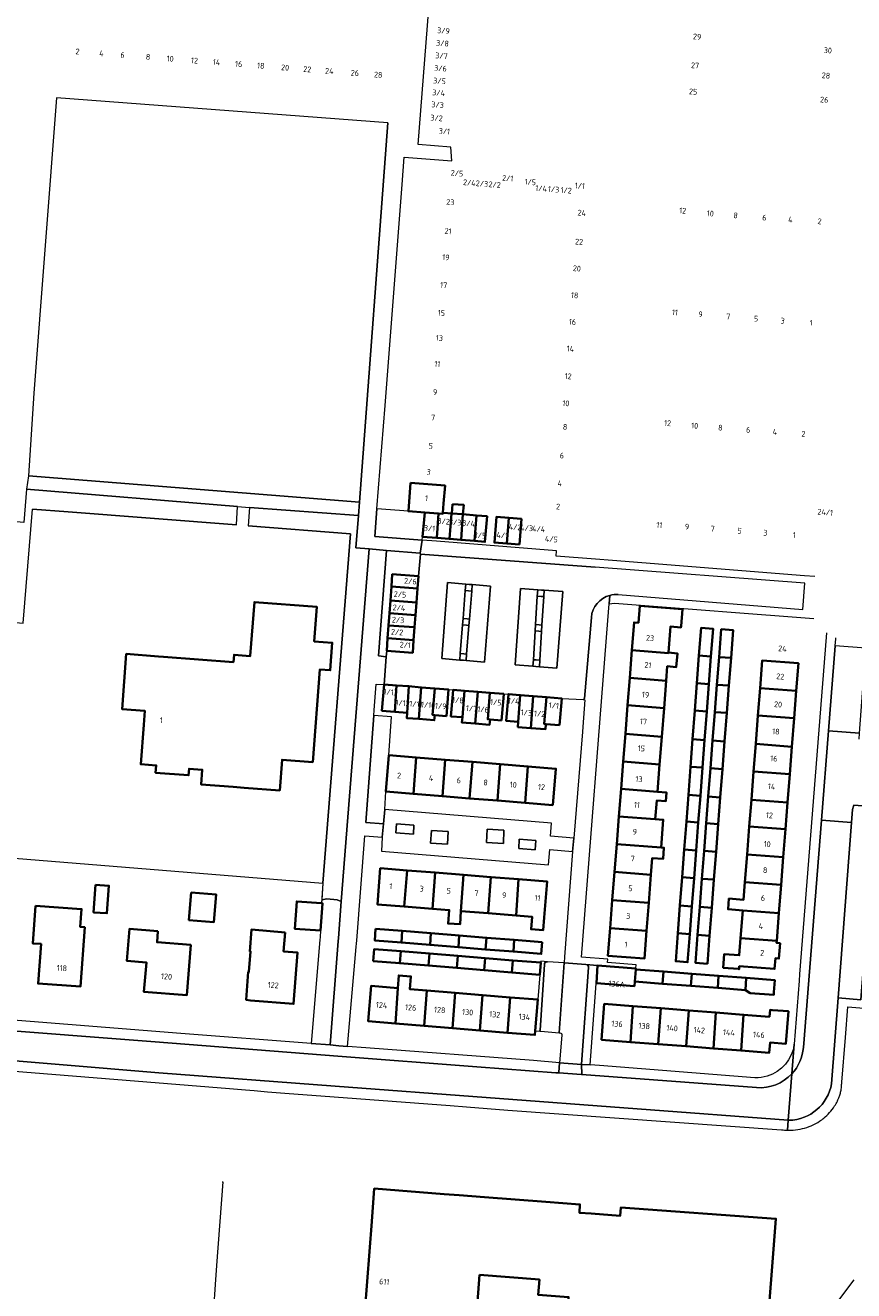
# Model space of a CAD drawing. Extents: x 150256 to 156914, y 461459 to 469481.
# Tile 366 of 656: x 155362 to 155556, y 464544 to 464840. Entities that reach past the tile are written whole.
import ezdxf
from ezdxf.enums import TextEntityAlignment as Align

# ---------------------------------------------------------------- set-up
doc = ezdxf.new("R2010")
doc.units = 0
doc.header["$LTSCALE"] = 0.75
for name, color, linetype, lineweight in [('B-RO-GR-BEPLANTING_CULTUUR_BODEMBEDEKKER-GV', 251, 'CONTINUOUS', 18), ('B-RO-GR-BEPLANTING_CULTUUR_HEESTERS-GV', 251, 'CONTINUOUS', 18), ('B-RO-GR-BEPLANTING_CULTUUR_VASTE PLANTENVAK-GV', 251, 'CONTINUOUS', 18), ('B-RO-GR-GROENVOORZIENING-GV', 251, 'CONTINUOUS', 18), ('B-RO-IE-TERREINAFSCHEIDING_KUNSTMATIG_HEKWERK-G', 251, 'IE-TERREINAFSCHEIDING-KUNSTMATIG', 18), ('B-RO-OG-BEBOUWING-GV', 6, 'CONTINUOUS', 35), ('B-RO-OG-BEBOUWING-T18', 1, 'CONTINUOUS', 18), ('B-RO-OG-TERREIN_CULTUURSCHEIDING-GV', 251, 'CONTINUOUS', 18), ('B-RO-VH-VERHARDING_ASFALT-GV', 251, 'CONTINUOUS', 18), ('B-RO-VH-VERHARDING_BETONSTRAATSTEEN-GV', 251, 'CONTINUOUS', 18), ('B-RO-VH-VERHARDING_TEGEL-GV', 251, 'CONTINUOUS', 18)]:
    doc.layers.add(name, color=color, linetype=linetype, lineweight=lineweight)
doc.styles.add('NLCS-ISO-M200-T18', font='NLCS-ISO.ttf', dxfattribs={"height": 360})
doc.linetypes.add('IE-TERREINAFSCHEIDING-KUNSTMATIG', pattern='A,4,[82,NLCS.SHX,S=0.75,R=90,X=0,Y=0],4,-2', length=10)

msp = doc.modelspace()

# ---------------------------------------------------------------- linework, layer by layer
at = {"layer": 'B-RO-GR-BEPLANTING_CULTUUR_BODEMBEDEKKER-GV'}
for points in [[(155446.924, 464702.817), (155447.144, 464705.814), (155447.382, 464709.063), (155447.593, 464711.932), (155453.736, 464711.461), (155454.154, 464716.654), (155454.144, 464716.862), (155446.219, 464717.456), (155444.359, 464692.804), (155446.196, 464692.642), (155446.278, 464694.028), (155446.493, 464696.95), (155446.713, 464699.951)], [(155448.441, 464651.429), (155452.544, 464651.099), (155452.65, 464653.182), (155448.607, 464653.51)], [(155469.788, 464652.323), (155469.599, 464649.17), (155473.585, 464648.903), (155473.714, 464652.027)]]:
    msp.add_lwpolyline(points, close=True, dxfattribs=at)
at = {"layer": 'B-RO-GR-BEPLANTING_CULTUUR_HEESTERS-GV'}
for points in [[(155411.126, 464723.461), (155411.412, 464727.789), (155362.055, 464731.856), (155361.419, 464724.035), (155357.969, 464724.338), (155356.12, 464700.935), (155361.235, 464700.511), (155363.41, 464727.15), (155371.755, 464726.505)], [(155451.352, 464726.673), (155444.014, 464727.242), (155443.493, 464720.763), (155454.578, 464719.928), (155454.686, 464720.693), (155455.165, 464726.384)], [(155477.301, 464649.922), (155477.163, 464647.751), (155481, 464647.486), (155481.196, 464649.597)], [(155428.645, 464602.125), (155433.067, 464601.789), (155434.942, 464626.116), (155434.996, 464626.814), (155435.653, 464635.339), (155434.733, 464635.772), (155432.309, 464635.961), (155431.079, 464635.735), (155431.024, 464634.945), (155431.294, 464634.925), (155430.815, 464628.548), (155430.692, 464627.053), (155430.635, 464626.356)]]:
    msp.add_lwpolyline(points, close=True, dxfattribs=at)
at = {"layer": 'B-RO-GR-BEPLANTING_CULTUUR_VASTE PLANTENVAK-GV'}
msp.add_lwpolyline([(155460.69, 464651.722), (155456.764, 464651.988), (155456.55, 464649.044), (155460.475, 464648.748)], close=True, dxfattribs=at)
at = {"layer": 'B-RO-GR-GROENVOORZIENING-GV'}
for points in [[(155466.29, 464709.504), (155465.559, 464709.561), (155464.796, 464709.63), (155464.676, 464708.135), (155465.433, 464708.066), (155466.17, 464708.007)], [(155483.105, 464708.193), (155482.515, 464708.232), (155481.609, 464708.303), (155481.516, 464706.806), (155482.407, 464706.736), (155483.012, 464706.696)], [(155464.028, 464700.088), (155464.94, 464700.015), (155465.522, 464699.96), (155465.642, 464701.455), (155465.07, 464701.509), (155464.148, 464701.584)], [(155481.104, 464700.167), (155481.012, 464698.669), (155481.847, 464698.604), (155482.507, 464698.544), (155482.6, 464700.041), (155481.974, 464700.098)], [(155463.366, 464691.865), (155464.222, 464691.796), (155464.86, 464691.736), (155464.98, 464693.231), (155464.352, 464693.29), (155463.486, 464693.36)], [(155480.501, 464690.434), (155481.15, 464690.383), (155481.996, 464690.306), (155482.089, 464691.804), (155481.277, 464691.878), (155480.594, 464691.931)], [(155443.282, 464678.859), (155441.436, 464653.849), (155445.537, 464653.549), (155445.852, 464656.878), (155446.098, 464661.067), (155446.785, 464669.581), (155447.437, 464678.557)]]:
    msp.add_lwpolyline(points, close=True, dxfattribs=at)
at = {"layer": 'B-RO-IE-TERREINAFSCHEIDING_KUNSTMATIG_HEKWERK-G'}
for points in [[(155411.126, 464723.461), (155371.755, 464726.505), (155363.41, 464727.15)], [(155431.35, 464639.612), (155437.8, 464721.399), (155413.894, 464723.247)], [(155356.376, 464645.71), (155431.35, 464639.612)], [(155431.35, 464639.612), (155431.024, 464634.945)], [(155407.78, 464569.766), (155407.936, 464569.754), (155406.488, 464550.208), (155406.153, 464545.706), (155405.744, 464539.981)]]:
    msp.add_lwpolyline(points, dxfattribs=at)
at = {"layer": 'B-RO-OG-BEBOUWING-GV'}
for points in [[(155451.884, 464733.311), (155451.352, 464726.673), (155455.165, 464726.384), (155458.417, 464726.138), (155459.393, 464726.064), (155459.413, 464726.312), (155459.592, 464728.52), (155459.927, 464732.661)], [(155454.686, 464720.693), (155458.013, 464720.424), (155458.417, 464726.138), (155455.165, 464726.384)], [(155460.952, 464720.187), (155461.425, 464726.163), (155459.644, 464726.295), (155459.413, 464726.312), (155459.393, 464726.064), (155458.417, 464726.138), (155458.013, 464720.424)], [(155461.658, 464728.353), (155461.48, 464726.159), (155464.123, 464725.962), (155464.299, 464728.14)], [(155461.425, 464726.163), (155460.952, 464720.187), (155463.701, 464719.964), (155464.123, 464725.962), (155461.48, 464726.159)], [(155464.123, 464725.962), (155463.701, 464719.964), (155466.835, 464719.711), (155467.261, 464725.709)], [(155467.261, 464725.709), (155466.835, 464719.711), (155469.272, 464719.514), (155469.756, 464725.507)], [(155474.388, 464719.121), (155474.865, 464725.114), (155471.955, 464725.349), (155471.471, 464719.356)], [(155477.327, 464718.884), (155477.782, 464724.878), (155474.865, 464725.114), (155474.388, 464719.121)], [(155447.382, 464709.063), (155453.515, 464708.577), (155453.736, 464711.461), (155447.593, 464711.932)], [(155453.515, 464708.577), (155447.382, 464709.063), (155447.144, 464705.814), (155453.268, 464705.341)], [(155453.268, 464705.341), (155447.144, 464705.814), (155446.924, 464702.817), (155453.039, 464702.356)], [(155412.909, 464661.963), (155421.267, 464661.337), (155421.806, 464668.529), (155428.988, 464667.991), (155430.61, 464689.637), (155433.08, 464689.452), (155433.564, 464695.914), (155429.326, 464696.232), (155429.932, 464704.329), (155415.324, 464705.424), (155414.383, 464692.864), (155414.378, 464692.792), (155410.569, 464693.082), (155410.442, 464691.393), (155394.085, 464692.631), (155392.888, 464692.722), (155385.357, 464693.292), (155384.38, 464680.384), (155389.695, 464679.981), (155389.447, 464676.704), (155388.749, 464667.487), (155392.373, 464667.213), (155392.24, 464665.468), (155399.925, 464664.886), (155400.042, 464666.436), (155403.157, 464666.203), (155402.896, 464662.713), (155410.369, 464662.154)], [(155446.924, 464702.817), (155446.713, 464699.951), (155452.822, 464699.517), (155453.039, 464702.356)], [(155503.643, 464694.169), (155512.165, 464693.495), (155512.173, 464693.591), (155512.652, 464699.694), (155515.105, 464699.501), (155515.127, 464699.781), (155515.441, 464703.788), (155505.472, 464704.571), (155505.159, 464700.583), (155504.152, 464700.662)], [(155446.493, 464696.95), (155452.589, 464696.469), (155452.822, 464699.517), (155446.713, 464699.951)], [(155452.589, 464696.469), (155446.493, 464696.95), (155446.278, 464694.028), (155452.366, 464693.562)], [(155522.127, 464692.707), (155522.619, 464699.161), (155519.821, 464699.375), (155519.33, 464692.928)], [(155524.032, 464692.556), (155526.829, 464692.335), (155527.332, 464698.846), (155524.535, 464699.063)], [(155512.173, 464693.591), (155512.165, 464693.495), (155503.643, 464694.169), (155503.134, 464687.693), (155511.658, 464687.024), (155511.922, 464690.39), (155514.026, 464690.225), (155514.277, 464693.426)], [(155518.837, 464686.46), (155521.635, 464686.241), (155522.127, 464692.707), (155519.33, 464692.928)], [(155526.829, 464692.335), (155524.032, 464692.556), (155523.533, 464686.092), (155526.33, 464685.872)], [(155533.611, 464685.3), (155542.08, 464684.635), (155542.581, 464691.089), (155534.113, 464691.759)], [(155445.701, 464686.168), (155445.157, 464679.988), (155448.173, 464679.744), (155448.571, 464685.936)], [(155448.571, 464685.936), (155448.173, 464679.744), (155451.085, 464679.508), (155451.424, 464685.706)], [(155451.424, 464685.706), (155451.085, 464679.508), (155450.987, 464678.294), (155453.825, 464678.064), (155454.369, 464685.468)], [(155453.825, 464678.064), (155457.407, 464677.773), (155457.505, 464678.979), (155457.032, 464679.017), (155457.534, 464685.212), (155454.369, 464685.468)], [(155460.246, 464678.757), (155460.667, 464683.955), (155460.748, 464684.952), (155457.534, 464685.212), (155457.032, 464679.017), (155457.505, 464678.979)], [(155463.988, 464678.468), (155464.452, 464684.672), (155461.819, 464684.884), (155461.818, 464684.877), (155461.739, 464683.887), (155461.319, 464678.683)], [(155511.155, 464680.615), (155511.658, 464687.024), (155503.134, 464687.693), (155502.631, 464681.278)], [(155521.635, 464686.241), (155518.837, 464686.46), (155518.349, 464680.055), (155521.147, 464679.837)], [(155526.33, 464685.872), (155523.533, 464686.092), (155523.038, 464679.69), (155525.835, 464679.472)], [(155542.08, 464684.635), (155533.611, 464685.3), (155533.114, 464678.906), (155541.583, 464678.246)], [(155464.452, 464684.672), (155463.988, 464678.468), (155463.888, 464677.232), (155467.003, 464676.981), (155467.563, 464684.421)], [(155470.455, 464677.959), (155469.927, 464678.002), (155470.427, 464684.189), (155467.563, 464684.421), (155467.003, 464676.981), (155470.354, 464676.71)], [(155473.167, 464677.74), (155473.586, 464682.931), (155473.667, 464683.928), (155470.427, 464684.189), (155469.927, 464678.002), (155470.455, 464677.959)], [(155474.664, 464682.895), (155474.232, 464677.626), (155477.07, 464677.393), (155477.523, 464683.664), (155474.746, 464683.89)], [(155477.07, 464677.393), (155476.971, 464676.186), (155479.979, 464675.939), (155480.529, 464683.418), (155477.523, 464683.664)], [(155483.647, 464683.162), (155480.529, 464683.418), (155479.979, 464675.939), (155483.423, 464675.657), (155483.523, 464676.88), (155483.136, 464676.912)], [(155486.703, 464676.62), (155487.216, 464682.869), (155483.647, 464683.162), (155483.136, 464676.912), (155483.523, 464676.88)], [(155511.155, 464680.615), (155502.631, 464681.278), (155502.105, 464674.57), (155510.629, 464673.912)], [(155521.147, 464679.837), (155518.349, 464680.055), (155517.839, 464673.355), (155520.637, 464673.139)], [(155525.835, 464679.472), (155523.038, 464679.69), (155522.521, 464672.993), (155525.318, 464672.777)], [(155532.594, 464672.215), (155541.063, 464671.561), (155541.583, 464678.246), (155533.114, 464678.906)], [(155501.597, 464668.103), (155510.122, 464667.452), (155510.629, 464673.912), (155502.105, 464674.57)], [(155517.347, 464666.9), (155520.145, 464666.687), (155520.637, 464673.139), (155517.839, 464673.355)], [(155522.023, 464666.544), (155524.82, 464666.33), (155525.318, 464672.777), (155522.521, 464672.993)], [(155532.094, 464665.775), (155540.563, 464665.129), (155541.063, 464671.561), (155532.594, 464672.215)], [(155446.785, 464669.581), (155446.098, 464661.067), (155452.539, 464660.548), (155453.164, 464669.067)], [(155453.164, 464669.067), (155452.539, 464660.548), (155459.311, 464660.002), (155459.956, 464668.519)], [(155466.328, 464668.006), (155459.956, 464668.519), (155459.311, 464660.002), (155465.687, 464659.488)], [(155466.328, 464668.006), (155465.687, 464659.488), (155472.162, 464658.966), (155472.818, 464667.483)], [(155472.818, 464667.483), (155472.162, 464658.966), (155478.693, 464658.44), (155479.319, 464666.959)], [(155501.107, 464661.692), (155509.619, 464661.042), (155510.122, 464667.452), (155501.597, 464668.103)], [(155485.17, 464657.918), (155485.856, 464666.432), (155479.319, 464666.959), (155478.693, 464658.44)], [(155516.845, 464660.307), (155519.643, 464660.092), (155520.145, 464666.687), (155517.347, 464666.9)], [(155524.82, 464666.33), (155522.023, 464666.544), (155521.513, 464659.948), (155524.31, 464659.733)], [(155532.094, 464665.775), (155531.581, 464659.174), (155540.05, 464658.523), (155540.563, 464665.129)], [(155509.619, 464661.042), (155501.107, 464661.692), (155500.591, 464655.281), (155509.115, 464654.624), (155509.457, 464658.98), (155511.561, 464658.815), (155511.719, 464660.881)], [(155519.643, 464660.092), (155516.845, 464660.307), (155516.37, 464654.064), (155519.168, 464653.849)], [(155521.031, 464653.705), (155523.828, 464653.49), (155524.31, 464659.733), (155521.513, 464659.948)], [(155531.096, 464652.93), (155539.565, 464652.277), (155540.05, 464658.523), (155531.581, 464659.174)], [(155500.082, 464648.79), (155510.446, 464647.972), (155510.957, 464654.482), (155509.115, 464654.624), (155500.591, 464655.281)], [(155516.37, 464654.064), (155515.873, 464647.544), (155518.671, 464647.324), (155519.168, 464653.849)], [(155523.828, 464653.49), (155521.031, 464653.705), (155520.527, 464647.178), (155523.323, 464646.958)], [(155539.565, 464652.277), (155531.096, 464652.93), (155530.587, 464646.386), (155539.055, 464645.719)], [(155510.446, 464647.972), (155500.082, 464648.79), (155499.572, 464642.296), (155508.096, 464641.629), (155508.402, 464645.531), (155510.914, 464645.334), (155511.117, 464647.919)], [(155515.873, 464647.544), (155515.379, 464641.059), (155518.177, 464640.84), (155518.671, 464647.324)], [(155522.823, 464640.477), (155523.323, 464646.958), (155520.527, 464647.178), (155520.026, 464640.695)], [(155530.084, 464639.909), (155538.552, 464639.246), (155539.055, 464645.719), (155530.587, 464646.386)], [(155450.38, 464634.179), (155451.04, 464642.64), (155444.79, 464643.136), (155444.118, 464634.676)], [(155457.023, 464633.652), (155457.636, 464642.117), (155451.04, 464642.64), (155450.38, 464634.179)], [(155457.636, 464642.117), (155457.023, 464633.652), (155460.901, 464633.344), (155460.65, 464630.18), (155463.467, 464630.025), (155463.616, 464633.129), (155464.228, 464641.594)], [(155470.04, 464632.619), (155470.649, 464641.084), (155464.228, 464641.594), (155463.616, 464633.129)], [(155476.527, 464632.104), (155477.14, 464640.569), (155470.649, 464641.084), (155470.04, 464632.619)], [(155476.527, 464632.104), (155480.3, 464631.805), (155480.068, 464628.878), (155482.891, 464628.654), (155483.114, 464631.582), (155483.786, 464640.042), (155477.14, 464640.569)], [(155499.053, 464635.683), (155507.576, 464635.014), (155508.096, 464641.629), (155499.572, 464642.296)], [(155518.177, 464640.84), (155515.379, 464641.059), (155514.875, 464634.441), (155517.673, 464634.222)], [(155522.823, 464640.477), (155520.026, 464640.695), (155519.515, 464634.077), (155522.311, 464633.858)], [(155378.146, 464639.253), (155377.708, 464632.792), (155380.857, 464632.6), (155381.304, 464639.045)], [(155400.549, 464637.497), (155400.012, 464631.03), (155405.855, 464630.545), (155406.392, 464637.012)], [(155538.552, 464639.246), (155530.084, 464639.909), (155529.761, 464635.758), (155526.343, 464636.026), (155526.149, 464633.557), (155529.568, 464633.289), (155538.037, 464632.628)], [(155430.815, 464628.548), (155431.294, 464634.925), (155431.024, 464634.945), (155425.256, 464635.379), (155424.777, 464629.002)], [(155498.539, 464629.125), (155507.063, 464628.476), (155507.576, 464635.014), (155499.053, 464635.683)], [(155364.142, 464634.361), (155363.497, 464625.559), (155365.425, 464625.418), (155364.748, 464616.173), (155374.63, 464615.45), (155375.646, 464629.343), (155374.617, 464629.418), (155374.921, 464633.572)], [(155514.378, 464627.919), (155517.176, 464627.706), (155517.673, 464634.222), (155514.875, 464634.441)], [(155522.311, 464633.858), (155519.515, 464634.077), (155519.012, 464627.566), (155521.809, 464627.353)], [(155529.064, 464626.8), (155537.534, 464626.155), (155538.037, 464632.628), (155529.568, 464633.289)], [(155392.766, 464628.399), (155386.114, 464628.936), (155385.512, 464621.471), (155390.071, 464621.104), (155389.515, 464614.22), (155399.512, 464613.413), (155400.462, 464625.186), (155392.559, 464625.823)], [(155422.531, 464628.133), (155414.642, 464628.79), (155414.287, 464623.675), (155414.45, 464623.675), (155414.07, 464618.865), (155413.908, 464618.865), (155413.421, 464612.351), (155414.438, 464612.203), (155424.493, 464611.401), (155425.45, 464623.416), (155422.166, 464623.678)], [(155443.701, 464628.969), (155443.481, 464626.235), (155449.721, 464625.734), (155449.934, 464628.468)], [(155507.063, 464628.476), (155498.539, 464629.125), (155498.032, 464622.669), (155506.555, 464622)], [(155456.412, 464625.197), (155456.61, 464627.932), (155449.934, 464628.468), (155449.721, 464625.734)], [(155456.61, 464627.932), (155456.412, 464625.197), (155463.067, 464624.662), (155463.271, 464627.398)], [(155469.432, 464624.151), (155469.628, 464626.887), (155463.271, 464627.398), (155463.067, 464624.662)], [(155469.628, 464626.887), (155469.432, 464624.151), (155475.914, 464623.631), (155476.112, 464626.366)], [(155482.667, 464625.84), (155476.112, 464626.366), (155475.914, 464623.631), (155482.447, 464623.106)], [(155514.378, 464627.919), (155513.88, 464621.376), (155516.678, 464621.163), (155517.176, 464627.706)], [(155521.303, 464620.806), (155521.809, 464627.353), (155519.012, 464627.566), (155518.506, 464621.022)], [(155537.534, 464626.155), (155529.064, 464626.8), (155528.753, 464622.798), (155525.239, 464623.071), (155524.991, 464619.876), (155528.579, 464619.598), (155528.704, 464619.488), (155528.754, 464620.224), (155537.023, 464619.582), (155537.217, 464622.074), (155538.024, 464622.012), (155538.303, 464625.601), (155537.496, 464625.664)], [(155443.146, 464621.417), (155449.344, 464620.909), (155449.565, 464623.735), (155443.377, 464624.242)], [(155449.565, 464623.735), (155449.344, 464620.909), (155456.061, 464620.359), (155456.266, 464623.186)], [(155456.266, 464623.186), (155456.061, 464620.359), (155462.706, 464619.814), (155462.917, 464622.641)], [(155469.285, 464622.119), (155462.917, 464622.641), (155462.706, 464619.814), (155469.082, 464619.292)], [(155469.285, 464622.119), (155469.082, 464619.292), (155475.561, 464618.761), (155475.766, 464621.589)], [(155482.095, 464618.226), (155482.327, 464621.051), (155475.766, 464621.589), (155475.561, 464618.761)], [(155504.312, 464616.631), (155504.517, 464619.445), (155504.537, 464619.718), (155495.597, 464620.365), (155495.319, 464616.213), (155504.235, 464615.58)], [(155455.042, 464606.276), (155455.64, 464614.544), (155451.687, 464614.87), (155451.931, 464617.824), (155449.121, 464618.056), (155448.877, 464615.102), (155448.331, 464606.83)], [(155504.517, 464619.445), (155504.312, 464616.631), (155510.792, 464616.134), (155510.999, 464618.948)], [(155517.639, 464618.438), (155510.999, 464618.948), (155510.792, 464616.134), (155517.416, 464615.626)], [(155517.416, 464615.626), (155523.722, 464615.142), (155523.928, 464617.956), (155517.639, 464618.438)], [(155523.722, 464615.142), (155530.185, 464614.646), (155530.386, 464617.461), (155523.928, 464617.956)], [(155530.185, 464614.646), (155531.311, 464613.909), (155536.814, 464613.487), (155536.864, 464614.134), (155537.08, 464616.947), (155530.386, 464617.461)], [(155448.331, 464606.83), (155448.877, 464615.102), (155442.636, 464615.617), (155441.954, 464607.357)], [(155455.64, 464614.544), (155455.042, 464606.276), (155461.656, 464605.73), (155462.272, 464613.996)], [(155462.272, 464613.996), (155461.656, 464605.73), (155468.069, 464605.2), (155468.664, 464613.468)], [(155468.069, 464605.2), (155474.541, 464604.666), (155475.139, 464612.933), (155468.664, 464613.468)], [(155481.039, 464605.087), (155481.643, 464612.396), (155475.139, 464612.933), (155474.541, 464604.666), (155480.96, 464604.136)], [(155503.893, 464610.868), (155497.18, 464611.385), (155496.534, 464602.998), (155503.283, 464602.478)], [(155503.893, 464610.868), (155503.283, 464602.478), (155509.752, 464601.979), (155510.369, 464610.368)], [(155516.958, 464609.86), (155510.369, 464610.368), (155509.752, 464601.979), (155516.293, 464601.475)], [(155522.688, 464600.982), (155523.3, 464609.372), (155516.958, 464609.86), (155516.293, 464601.475)], [(155522.688, 464600.982), (155529.175, 464600.482), (155529.774, 464608.873), (155523.3, 464609.372)], [(155529.774, 464608.873), (155529.175, 464600.482), (155535.77, 464599.974), (155535.953, 464602.353), (155539.651, 464602.069), (155540.237, 464609.671), (155536.54, 464609.957), (155535.938, 464610.003), (155535.814, 464608.407)], [(155468.024, 464547.981), (155482.011, 464546.887), (155481.701, 464543.363), (155488.84, 464542.783), (155487.184, 464520.847), (155464.171, 464522.601), (155464.686, 464530.186), (155466.662, 464530.036)]]:
    msp.add_lwpolyline(points, close=True, dxfattribs=at)
msp.add_lwpolyline([(155534.943, 464530.778), (155537.307, 464561.116), (155501.067, 464563.796), (155500.914, 464561.815), (155494.128, 464562.337), (155491.342, 464562.551), (155491.49, 464564.473), (155483.517, 464565.086), (155469.152, 464566.189), (155463.272, 464566.641), (155459.715, 464566.915), (155443.379, 464568.17), (155442.788, 464560.482), (155441.168, 464539.396)], dxfattribs=at)
at = {"layer": 'B-RO-OG-TERREIN_CULTUURSCHEIDING-GV'}
for points in [[(155439.919, 464728.826), (155446.57, 464817.59), (155369.08, 464823.4), (155363.727, 464754.31), (155362.535, 464734.978)], [(155439.701, 464725.703), (155414.222, 464727.582), (155413.894, 464723.247), (155437.8, 464721.399), (155431.35, 464639.612), (155431.079, 464635.735), (155432.309, 464635.961), (155434.733, 464635.772), (155435.653, 464635.339), (155437.174, 464655.075), (155442.208, 464717.903), (155439.055, 464718.122)]]:
    msp.add_lwpolyline(points, close=True, dxfattribs=at)
for points in [[(155555.259, 464656.883), (155555.026, 464653.859), (155551.874, 464612.798), (155557.211, 464612.356), (155560.695, 464657.536), (155555.511, 464657.934)], [(155555.521, 464546.835), (155520.203, 464500)]]:
    msp.add_lwpolyline(points, dxfattribs=at)
msp.add_lwpolyline([(155555.511, 464657.934, 0.0303021), (155555.259, 464656.883)], format="xyb", dxfattribs=at)
at = {"layer": 'B-RO-VH-VERHARDING_ASFALT-GV'}
msp.add_lwpolyline([(155556.892, 464674.758), (155558.38, 464694.653), (155551.2, 464695.196), (155549.622, 464675.259)], close=True, dxfattribs=at)
for points in [[(155556.787, 464673.351), (155556.892, 464674.758), (155549.622, 464675.259), (155547.97, 464654.401), (155555.026, 464653.859), (155555.259, 464656.883)], [(155550.33, 464592.696), (155551.874, 464612.798), (155555.026, 464653.859), (155547.97, 464654.401), (155543.759, 464601.226)], [(155532.785, 464591.815), (155491.89, 464594.853), (155491.88, 464594.854), (155486.566, 464595.249), (155485.848, 464595.302), (155467.357, 464596.676), (155434.875, 464599.192), (155392.167, 464602.502), (155350.534, 464605.707), (155348.558, 464604.045), (155345.485, 464604.281), (155343.973, 464606.212), (155336.336, 464606.799), (155335.811, 464599.962)], [(155335.811, 464599.962), (155347.255, 464599.06), (155392.989, 464595.274), (155434.249, 464592.163), (155540.186, 464584.177), (155541.035, 464595.041)], [(155541.035, 464595.041), (155540.186, 464584.177), (155540.394, 464584.161)]]:
    msp.add_lwpolyline(points, dxfattribs=at)
for points in [[(155555.259, 464656.883, -0.0303021), (155555.511, 464657.934)], [(155543.759, 464601.226, -0.1697989), (155541.035, 464595.041)], [(155541.035, 464595.041, -0.2274115), (155532.785, 464591.815)], [(155540.394, 464584.161, 0.357157), (155550.33, 464592.696)]]:
    msp.add_lwpolyline(points, format="xyb", dxfattribs=at)
at = {"layer": 'B-RO-VH-VERHARDING_BETONSTRAATSTEEN-GV'}
for points in [[(155500.439, 464707.166), (155543.627, 464703.721), (155544.086, 464709.827), (155495.02, 464713.552), (155454.154, 464716.654), (155453.736, 464711.461), (155453.515, 464708.577), (155453.268, 464705.341), (155453.039, 464702.356), (155452.822, 464699.517), (155452.589, 464696.469), (155452.366, 464693.562), (155446.278, 464694.028), (155446.196, 464692.642), (155445.701, 464686.168), (155448.571, 464685.936), (155451.424, 464685.706), (155454.369, 464685.468), (155457.534, 464685.212), (155460.748, 464684.952), (155461.818, 464684.877), (155461.819, 464684.884), (155464.452, 464684.672), (155467.563, 464684.421), (155470.427, 464684.189), (155473.667, 464683.928), (155474.746, 464683.89), (155477.523, 464683.664), (155480.529, 464683.418), (155483.647, 464683.162), (155487.216, 464682.869), (155492.216, 464682.607)], [(155492.546, 464682.895), (155494.148, 464701.83)], [(155483.798, 464621.252), (155483.923, 464621.264), (155482.355, 464621.387), (155482.327, 464621.051), (155482.095, 464618.226), (155481.643, 464612.396), (155481.039, 464605.087), (155482.165, 464605.004)], [(155483.173, 464620.611), (155482.156, 464605.225)], [(155482.156, 464605.225), (155483.173, 464620.611)], [(155482.165, 464605.004), (155482.36, 464604.99), (155486.62, 464604.649), (155487.79, 464620.985), (155483.923, 464621.264)], [(155483.923, 464621.264), (155483.798, 464621.252)], [(155492.894, 464620.618), (155487.79, 464620.985), (155486.62, 464604.649), (155486.81, 464604.634)], [(155487.281, 464604.076), (155486.705, 464597.588), (155491.852, 464597.242), (155491.853, 464597.259), (155491.854, 464597.272), (155493.5, 464619.917)]]:
    msp.add_lwpolyline(points, dxfattribs=at)
for points in [[(155463.366, 464691.865), (155459.15, 464692.205), (155460.47, 464710.019), (155464.796, 464709.63), (155465.559, 464709.561), (155466.29, 464709.504), (155470.578, 464709.169), (155469.198, 464691.325), (155464.86, 464691.736), (155464.222, 464691.796)], [(155464.796, 464709.63), (155460.47, 464710.019), (155459.15, 464692.205), (155463.366, 464691.865), (155463.486, 464693.36), (155464.028, 464700.088), (155464.148, 464701.584), (155464.676, 464708.135)], [(155469.198, 464691.325), (155470.578, 464709.169), (155466.29, 464709.504), (155466.17, 464708.007), (155465.642, 464701.455), (155465.522, 464699.96), (155464.98, 464693.231), (155464.86, 464691.736)], [(155481.609, 464708.303), (155482.515, 464708.232), (155483.105, 464708.193), (155487.497, 464707.899), (155486.053, 464689.939), (155481.996, 464690.306), (155481.15, 464690.383), (155480.501, 464690.434), (155476.365, 464690.76), (155477.595, 464708.618)], [(155481.012, 464698.669), (155481.104, 464700.167), (155481.516, 464706.806), (155481.609, 464708.303), (155477.595, 464708.618), (155476.365, 464690.76), (155480.501, 464690.434), (155480.594, 464691.931)], [(155481.996, 464690.306), (155486.053, 464689.939), (155487.497, 464707.899), (155483.105, 464708.193), (155483.012, 464706.696), (155482.6, 464700.041), (155482.507, 464698.544), (155482.089, 464691.804)]]:
    msp.add_lwpolyline(points, close=True, dxfattribs=at)
for points in [[(155494.148, 464701.83, -0.3172058), (155498.493, 464706.99)], [(155498.493, 464706.99, -0.0842371), (155500.439, 464707.166)], [(155492.216, 464682.607, 0.3526621), (155492.546, 464682.895)], [(155483.798, 464621.252, 0.3728282), (155483.173, 464620.611)], [(155483.173, 464620.611, -0.3728282), (155483.798, 464621.252)], [(155493.5, 464619.917, 0.4108628), (155492.894, 464620.618)], [(155482.156, 464605.225, 0.5926996), (155482.165, 464605.004)], [(155482.165, 464605.004, -0.5926996), (155482.156, 464605.225)], [(155486.81, 464604.634, -0.4071568), (155487.281, 464604.076)]]:
    msp.add_lwpolyline(points, format="xyb", dxfattribs=at)
at = {"layer": 'B-RO-VH-VERHARDING_TEGEL-GV'}
for points in [[(155446.57, 464817.59), (155439.919, 464728.826), (155439.701, 464725.703), (155439.055, 464718.122), (155442.208, 464717.903), (155446.219, 464717.456), (155454.144, 464716.862), (155454.578, 464719.928), (155443.493, 464720.763), (155444.014, 464727.242), (155445.955, 464751.383), (155449.895, 464803.103), (155450.386, 464809.544), (155461.516, 464808.659), (155461.311, 464811.832), (155453.642, 464812.491), (155456.458, 464848.395), (155456.42, 464848.65), (155456.59, 464851.25), (155456.592, 464851.27)], [(155546.401, 464711.43), (155544.037, 464711.554), (155505.956, 464714.571), (155499.068, 464715.117), (155495.115, 464715.472), (155485.895, 464716.125), (155486.004, 464717.423), (155457.959, 464719.659), (155454.578, 464719.928), (155454.144, 464716.862), (155454.154, 464716.654), (155495.02, 464713.552)], [(155487.79, 464620.985), (155492.894, 464620.618), (155495.588, 464620.413), (155504.538, 464619.732), (155504.599, 464620.574), (155497.915, 464621.081), (155497.982, 464621.894), (155491.878, 464622.372), (155498.032, 464701.107), (155498.337, 464705.005), (155498.493, 464706.99)], [(155498.493, 464706.99), (155498.337, 464705.005), (155499.532, 464705.187), (155500.571, 464705.107), (155522.917, 464703.394), (155524.823, 464703.246), (155546.227, 464701.577)], [(155494.148, 464701.83), (155492.546, 464682.895)], [(155549.121, 464698.211), (155549.042, 464697.196), (155542.865, 464618.379), (155542.743, 464616.825), (155541.577, 464601.956), (155541.035, 464595.041)], [(155549.622, 464675.259), (155551.2, 464695.196), (155551.331, 464696.845), (155551.333, 464696.903), (155551.343, 464697.03)], [(155492.216, 464682.607), (155492.652, 464682.524), (155492.161, 464676.218), (155492.068, 464675.033), (155490.055, 464650.174), (155489.747, 464647.053), (155487.898, 464622.416), (155487.79, 464620.985)], [(155543.759, 464601.226), (155547.97, 464654.401), (155549.622, 464675.259)], [(155552.706, 464593.056), (155553.594, 464603.526), (155554.125, 464610.694), (155556.967, 464610.478), (155558.412, 464610.367), (155558.654, 464610.349), (155558.773, 464610.34), (155560.77, 464636.42), (155562.609, 464659.749), (155562.768, 464661.768), (155561.506, 464661.867)], [(155555.511, 464657.934), (155560.695, 464657.536), (155557.211, 464612.356), (155551.874, 464612.798), (155550.33, 464592.696)], [(155493.5, 464619.917), (155491.854, 464597.272), (155491.853, 464597.259), (155491.852, 464597.242), (155493.891, 464597.105), (155495.588, 464620.413), (155492.894, 464620.618)], [(155350.534, 464605.707), (155392.167, 464602.502), (155434.875, 464599.192), (155467.357, 464596.676), (155485.848, 464595.302), (155486.566, 464595.249), (155486.573, 464595.356), (155486.705, 464597.588), (155480.584, 464598.139), (155441.438, 464601.103), (155437.11, 464601.431), (155435.088, 464601.61), (155433.067, 464601.789), (155428.645, 464602.125), (155398.097, 464604.445), (155354.004, 464608)], [(155541.035, 464595.041), (155541.577, 464601.956)], [(155540.004, 464581.844), (155540.186, 464584.177), (155434.249, 464592.163), (155392.989, 464595.274), (155347.255, 464599.06), (155335.811, 464599.962), (155323.549, 464600.928), (155314.577, 464601.635), (155314.386, 464599.114), (155335.889, 464597.497), (155338.857, 464597.274), (155340.445, 464597.155), (155340.442, 464597.113), (155342.88, 464596.925), (155343.965, 464596.839), (155347.539, 464596.557), (155351.439, 464596.25), (155409.512, 464591.574), (155413.231, 464591.27), (155415.301, 464591.105), (155418.437, 464590.853)], [(155491.852, 464597.242), (155491.888, 464594.952), (155491.89, 464594.853), (155532.785, 464591.815)], [(155532.428, 464594.13), (155496.052, 464596.96), (155493.891, 464597.105), (155491.852, 464597.242)], [(155418.437, 464590.853), (155422.451, 464590.528), (155434.03, 464589.649), (155461.144, 464587.59), (155464.965, 464587.3), (155474.638, 464586.565), (155538.651, 464581.943)], [(155551.057, 464587.527), (155551.228, 464587.801), (155551.392, 464588.08), (155551.548, 464588.363), (155551.697, 464588.65), (155551.738, 464588.729), (155551.838, 464588.941), (155551.971, 464589.236)], [(155540.394, 464584.161), (155540.186, 464584.177), (155540.004, 464581.844)], [(155547.003, 464583.599), (155547.128, 464583.688), (155547.523, 464583.927), (155547.776, 464584.102), (155548.024, 464584.284), (155548.267, 464584.473), (155548.504, 464584.668)]]:
    msp.add_lwpolyline(points, dxfattribs=at)
for points in [[(155439.919, 464728.826), (155362.535, 464734.978), (155362.055, 464731.856), (155411.412, 464727.789), (155414.222, 464727.582), (155439.701, 464725.703)], [(155445.537, 464653.549), (155441.436, 464653.849), (155443.282, 464678.859), (155443.377, 464680.143), (155443.825, 464686.203), (155445.701, 464686.168), (155446.196, 464692.642), (155444.359, 464692.804), (155446.219, 464717.456), (155442.208, 464717.903), (155437.174, 464655.075), (155435.653, 464635.339), (155434.996, 464626.814), (155434.942, 464626.116), (155433.067, 464601.789), (155435.088, 464601.61), (155437.11, 464601.431), (155439.14, 464624.77), (155439.208, 464625.556), (155439.271, 464626.271), (155441.158, 464650.725), (155445.261, 464650.398)], [(155464.148, 464701.584), (155465.07, 464701.509), (155465.642, 464701.455), (155466.17, 464708.007), (155465.433, 464708.066), (155464.676, 464708.135)], [(155481.104, 464700.167), (155481.974, 464700.098), (155482.6, 464700.041), (155483.012, 464706.696), (155482.407, 464706.736), (155481.516, 464706.806)], [(155463.486, 464693.36), (155464.352, 464693.29), (155464.98, 464693.231), (155465.522, 464699.96), (155464.94, 464700.015), (155464.028, 464700.088)], [(155482.089, 464691.804), (155482.507, 464698.544), (155481.847, 464698.604), (155481.012, 464698.669), (155480.594, 464691.931), (155481.277, 464691.878)], [(155484.138, 464643.961), (155484.456, 464647.529), (155489.747, 464647.053), (155490.055, 464650.174), (155484.615, 464650.653), (155484.832, 464653.716), (155445.852, 464656.878), (155445.537, 464653.549), (155445.261, 464650.398), (155445.099, 464647.125)], [(155448.441, 464651.429), (155448.607, 464653.51), (155452.65, 464653.182), (155452.544, 464651.099)], [(155469.788, 464652.323), (155473.714, 464652.027), (155473.585, 464648.903), (155469.599, 464649.17)], [(155460.69, 464651.722), (155460.475, 464648.748), (155456.55, 464649.044), (155456.764, 464651.988)], [(155477.301, 464649.922), (155481.196, 464649.597), (155481, 464647.486), (155477.163, 464647.751)], [(155491.89, 464594.853), (155491.888, 464594.952), (155491.852, 464597.242), (155486.705, 464597.588), (155486.573, 464595.356), (155486.566, 464595.249), (155491.88, 464594.854)]]:
    msp.add_lwpolyline(points, close=True, dxfattribs=at)
for points in [[(155498.493, 464706.99, 0.3172058), (155494.148, 464701.83)], [(155500.439, 464707.166, 0.0842371), (155498.493, 464706.99)], [(155492.546, 464682.895, -0.3526621), (155492.216, 464682.607)], [(155492.894, 464620.618, -0.4108628), (155493.5, 464619.917)], [(155541.577, 464601.956, -0.2974108), (155535.266, 464594.515)], [(155541.035, 464595.041, 0.1697989), (155543.759, 464601.226)], [(155535.266, 464594.515, -0.0848864), (155532.428, 464594.13)], [(155532.785, 464591.815, 0.2274115), (155541.035, 464595.041)], [(155552.655, 464591.995, 0.0254342), (155552.706, 464593.056)], [(155550.33, 464592.696, -0.357157), (155540.394, 464584.161)], [(155552.27, 464590.056, 0.0248174), (155552.498, 464590.946)], [(155552.498, 464590.946, 0.0237287), (155552.655, 464591.995)], [(155549.871, 464585.967, 0.0408229), (155551.057, 464587.527)], [(155551.971, 464589.236, 0.0228065), (155552.27, 464590.056)], [(155548.504, 464584.668, 0.0412717), (155549.871, 464585.967)], [(155538.651, 464581.943, 0.0244217), (155540.004, 464581.844)], [(155540.004, 464581.844, 0.0159188), (155540.821, 464581.849)], [(155540.821, 464581.849, 0.0388728), (155542.98, 464582.097)], [(155542.98, 464582.097, 0.0388164), (155545.086, 464582.687)], [(155545.086, 464582.687, 0.039816), (155547.003, 464583.599)]]:
    msp.add_lwpolyline(points, format="xyb", dxfattribs=at)

# ---------------------------------------------------------------- texts
at = {"layer": 'B-RO-OG-BEBOUWING-T18', "style": 'NLCS-ISO-M200-T18'}
for s, rotation, p in [('3/9', 355.5, (155459.567, 464839.113)), ('3/8', 355.5, (155459.334, 464836.179)), ('29', 355.9, (155518.893, 464837.719)), ('2', 355.6, (155373.977, 464834.253)), ('4', 355.6, (155379.574, 464833.819)), ('6', 355.6, (155384.505, 464833.437)), ('8', 355.6, (155390.459, 464832.975)), ('10', 355.6, (155395.648, 464832.573)), ('12', 355.6, (155401.324, 464832.133)), ('3/7', 355.4, (155459.101, 464833.246)), ('30', 355.7, (155549.468, 464834.506)), ('14', 355.6, (155406.493, 464831.732)), ('16', 355.6, (155411.672, 464831.331)), ('18', 355.6, (155416.841, 464830.93)), ('20', 355.6, (155422.517, 464830.49)), ('22', 355.6, (155427.706, 464830.087)), ('24', 355.6, (155432.875, 464829.686)), ('26', 355.6, (155438.849, 464829.223)), ('3/6', 355.5, (155458.869, 464830.321)), ('27', 355.9, (155518.405, 464830.979)), ('28', 355.6, (155444.294, 464828.801)), ('3/5', 355.5, (155458.634, 464827.365)), ('28', 355.7, (155549.026, 464828.626)), ('3/4', 355.5, (155458.412, 464824.58)), ('25', 355.9, (155517.961, 464824.859)), ('3/3', 355.5, (155458.19, 464821.785)), ('26', 355.6, (155548.627, 464822.951)), ('3/2', 355.5, (155457.944, 464818.689)), ('3/1', 355.5, (155459.77, 464815.59)), ('2/5', 355.4, (155462.71, 464805.76)), ('2/4', 355.4, (155465.626, 464803.559)), ('2/3', 355.5, (155468.561, 464803.325)), ('2/2', 355.4, (155471.529, 464803.088)), ('2/1', 355.5, (155474.59, 464804.58)), ('1/5', 355.5, (155479.87, 464803.7)), ('1/1', 355.5, (155491.46, 464802.82)), ('1/4', 355.5, (155482.405, 464802.213)), ('1/3', 355.6, (155485.329, 464801.985)), ('1/2', 355.5, (155488.263, 464801.757)), ('23', 355.4, (155461.164, 464799.003)), ('24', 355.5, (155491.914, 464796.494)), ('12', 355.6, (155515.524, 464797.008)), ('10', 355.6, (155521.987, 464796.341)), ('8', 355.6, (155527.899, 464795.893)), ('6', 355.6, (155534.626, 464795.383)), ('4', 355.6, (155540.708, 464794.922)), ('2', 355.6, (155547.525, 464794.511)), ('21', 355.4, (155460.62, 464792.208)), ('22', 355.4, (155491.273, 464789.713)), ('19', 355.4, (155460.128, 464786.074)), ('20', 355.4, (155490.766, 464783.484)), ('17', 355.4, (155459.607, 464779.585)), ('18', 355.4, (155490.256, 464777.207)), ('15', 355.4, (155459.087, 464773.087)), ('11', 355.5, (155513.715, 464773.194)), ('9', 355.5, (155519.689, 464772.754)), ('16', 355.4, (155489.749, 464770.979)), ('7', 355.5, (155526.176, 464772.248)), ('5', 355.5, (155532.675, 464771.74)), ('3', 355.5, (155538.916, 464771.253)), ('1', 355.5, (155545.534, 464770.736)), ('13', 355.4, (155458.614, 464767.191)), ('14', 355.4, (155489.238, 464764.702)), ('11', 355.4, (155458.129, 464761.142)), ('12', 355.4, (155488.714, 464758.264)), ('9', 355.4, (155457.601, 464754.568)), ('10', 355.4, (155488.2, 464751.939)), ('7', 355.4, (155457.123, 464748.601)), ('8', 355.5, (155488.011, 464746.403)), ('12', 355.6, (155511.993, 464747.293)), ('10', 355.6, (155518.323, 464746.684)), ('8', 355.6, (155524.328, 464746.227)), ('6', 355.6, (155530.845, 464745.731)), ('4', 355.6, (155537.059, 464745.258)), ('2', 355.6, (155543.758, 464744.748)), ('5', 355.4, (155456.591, 464741.965)), ('6', 355.8, (155487.268, 464739.707)), ('3', 355.4, (155456.103, 464735.878)), ('4', 355.8, (155486.784, 464733.217)), ('1', 355.4, (155455.611, 464729.75)), ('2', 355.7, (155486.377, 464727.761)), ('24/1', 355.6, (155548.86, 464726.45)), ('3/1', 355.2, (155456.3, 464722.69)), ('3/2', 355.4, (155459.597, 464724.309)), ('3/3', 355.4, (155462.307, 464724.09)), ('3/4', 355.4, (155465.427, 464723.838)), ('4/2', 355.4, (155476.32, 464722.978)), ('4/3', 355.4, (155479.017, 464722.76)), ('4/4', 355.4, (155481.837, 464722.533)), ('11', 355.5, (155510.058, 464723.458)), ('9', 355.5, (155516.53, 464723.063)), ('7', 355.5, (155522.523, 464722.595)), ('3/5', 355.4, (155468.09, 464721.05)), ('4/1', 355.4, (155473.31, 464721.05)), ('4/5', 354.9, (155484.8, 464720.15)), ('5', 355.5, (155528.838, 464722.103)), ('3', 355.5, (155534.849, 464721.634)), ('1', 355.5, (155541.586, 464721.108)), ('2/6', 355.6, (155451.83, 464710.3)), ('2/5', 355.6, (155449.399, 464707.216)), ('2/4', 355.6, (155449.161, 464704.095)), ('2/3', 355.6, (155448.941, 464701.225)), ('2/2', 355.6, (155448.724, 464698.389)), ('23', 355.5, (155507.877, 464697.002)), ('2/1', 355.6, (155450.63, 464695.39)), ('24', 355.5, (155538.837, 464694.542)), ('21', 355.5, (155507.38, 464690.671)), ('22', 355.6, (155538.33, 464688.007)), ('1/13', 355, (155447.2, 464684.34)), ('1/12', 355.4, (155449.999, 464681.808)), ('1/11', 355.4, (155453.118, 464681.556)), ('1/10', 355.4, (155455.978, 464681.325)), ('1/9', 355.4, (155458.937, 464681.085)), ('1/8', 355.4, (155462.956, 464682.477)), ('1/5', 355.4, (155471.82, 464681.96)), ('1/4', 355.3, (155476, 464682.26)), ('1/1', 355.3, (155485.4, 464681.21)), ('19', 355.5, (155506.836, 464683.734)), ('20', 355.5, (155537.821, 464681.466)), ('1/7', 355.4, (155466.148, 464680.522)), ('1/6', 355.4, (155468.834, 464680.305)), ('1/3', 355.3, (155478.932, 464679.535)), ('1/2', 355.3, (155482.064, 464679.278)), ('1', 355.7, (155393.538, 464677.76)), ('17', 355.5, (155506.344, 464677.466)), ('18', 355.5, (155537.329, 464675.134)), ('15', 355.5, (155505.852, 464671.188)), ('16', 355.5, (155536.837, 464668.811)), ('2', 355.4, (155449.201, 464664.83)), ('4', 355.4, (155456.66, 464664.229)), ('6', 355.4, (155463.157, 464663.705)), ('13', 355.6, (155505.295, 464663.995)), ('8', 355.4, (155469.415, 464663.2)), ('10', 355.4, (155475.882, 464662.679)), ('12', 355.4, (155482.507, 464662.146)), ('14', 355.6, (155536.329, 464662.277)), ('11', 355.4, (155504.82, 464657.961)), ('12', 355.6, (155535.806, 464655.533)), ('9', 355.5, (155504.321, 464651.686)), ('10', 355.5, (155535.282, 464648.791)), ('7', 355.5, (155503.827, 464645.389)), ('8', 355.6, (155534.808, 464642.693)), ('1', 355.5, (155447.239, 464638.929)), ('3', 355.5, (155454.481, 464638.355)), ('5', 355.5, (155460.796, 464637.854)), ('7', 355.5, (155467.283, 464637.339)), ('9', 355.5, (155473.781, 464636.823)), ('5', 355.5, (155503.282, 464638.443)), ('11', 355.5, (155481.548, 464636.207)), ('6', 355.5, (155534.301, 464636.17)), ('3', 355.5, (155502.772, 464631.945)), ('4', 355.6, (155533.789, 464629.594)), ('1', 355.5, (155502.249, 464625.281)), ('2', 355.5, (155534.116, 464623.357)), ('118', 355.8, (155370.299, 464619.778)), ('120', 355.4, (155394.798, 464617.807)), ('122', 355.4, (155419.743, 464615.793)), ('136A', 355.9, (155500.075, 464616.03)), ('124', 355.3, (155445.093, 464611.111)), ('126', 355.3, (155451.903, 464610.549)), ('128', 355.3, (155458.694, 464609.988)), ('130', 355.3, (155465.219, 464609.449)), ('132', 355.3, (155471.562, 464608.925)), ('134', 355.3, (155478.474, 464608.355)), ('136', 355.6, (155500.167, 464606.73)), ('138', 355.6, (155506.519, 464606.24)), ('140', 355.6, (155513.046, 464605.737)), ('142', 355.6, (155519.391, 464605.248)), ('144', 355.6, (155526.332, 464604.713)), ('146', 355.6, (155533.344, 464604.173)), ('611', 355.6, (155445.718, 464546.402))]:
    msp.add_text(s, height=1.35, rotation=rotation, dxfattribs=at).set_placement(p, align=Align.MIDDLE)

doc.saveas('drawing.dxf')
